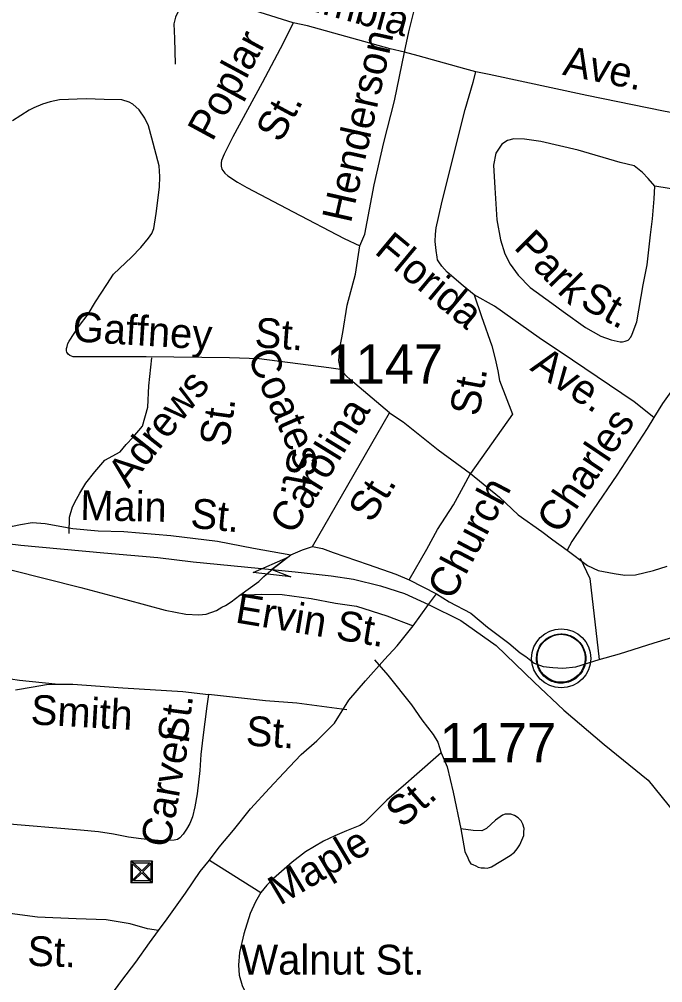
# Model space of a CAD drawing. Extents: x 990631 to 1056237, y 535999 to 585651.
# Drawn here: x 999075 to 1001128, y 556457 to 559531 of the extents above; entities that cross this region are included whole.
import ezdxf

# ---------------------------------------------------------------- set-up
doc = ezdxf.new("R2010")
doc.units = 0
for name, color, linetype in [('Exist Civil Demographics Community CELL', 7, 'Continuous'), ('Exist Civil NCDOT Garage or Maintenance Office CELL', 7, 'Continuous'), ('Exist Railroad Mainline', 7, 'Continuous'), ('Exist Road Non-System Type 51', 7, 'Continuous'), ('Exist Road Non-System Type 51 Label', 7, 'Continuous'), ('Exist Road Primary US Attributed', 7, 'Continuous'), ('Exist Road Secondary Structure Standard Bridge Attributed CELL', 7, 'Continuous'), ('Exist Road Secondary Type 51 Attributed', 7, 'Continuous'), ('Exist Road Secondary Type 51 Label', 7, 'Continuous'), ('Exist Road Secondary Type 51 Number Label', 7, 'Continuous')]:
    doc.layers.add(name, color=color, linetype=linetype)

msp = doc.modelspace()

# ---------------------------------------------------------------- linework, layer by layer
at = {"layer": 'Exist Civil Demographics Community CELL'}
msp.add_lwpolyline([(1000726.5, 557504.3), (1000727.5, 557509.9), (1000729.2, 557516.5), (1000732.2, 557523.7), (1000735.1, 557529.4), (1000738.4, 557535.2), (1000742.2, 557540.3), (1000746.2, 557544.7), (1000750.7, 557549.3), (1000756.3, 557553.9), (1000761.7, 557557.5), (1000766.6, 557560.4), (1000771.6, 557562.8), (1000777.1, 557565.1), (1000782.7, 557567), (1000787.1, 557568.1), (1000791.9, 557568.8), (1000796, 557569.6), (1000802.4, 557569.8), (1000806.8, 557569.7), (1000812.5, 557569.5), (1000817.4, 557568.7), (1000822.3, 557567.7), (1000827.3, 557566.3), (1000832.5, 557564.4), (1000839.1, 557561.5), (1000845.4, 557558), (1000850.5, 557554.4), (1000855.6, 557550.4), (1000858.9, 557547.3), (1000863.1, 557542.9), (1000866.9, 557538.2), (1000870, 557533.6), (1000873.1, 557528.6), (1000875.6, 557523.4), (1000877.6, 557518.4), (1000879.2, 557513.4), (1000880.5, 557508.8), (1000881.6, 557502.8), (1000882.2, 557498.1), (1000882.4, 557492.1), (1000882.3, 557486.3), (1000881.7, 557480.6), (1000880.7, 557475.1), (1000879.1, 557469), (1000877.2, 557463.1), (1000874.9, 557458.1), (1000871.8, 557452.1), (1000868.5, 557446.7), (1000865, 557442), (1000860.8, 557437.3), (1000855.5, 557432.3), (1000850.5, 557428.2), (1000845.5, 557424.8), (1000841.2, 557422.3), (1000834.4, 557419), (1000827.2, 557416.3), (1000821.3, 557414.9), (1000814.7, 557413.6), (1000810.2, 557413.1), (1000805.7, 557412.8), (1000800.2, 557412.8), (1000795.9, 557413.2), (1000790.2, 557414), (1000784.3, 557415.3), (1000779.7, 557416.6), (1000774.6, 557418.5), (1000770, 557420.4), (1000766.1, 557422.7), (1000759.2, 557426.8), (1000753.7, 557431), (1000748.8, 557435.5), (1000744.3, 557440.4), (1000741.1, 557444.3), (1000738.1, 557448.5), (1000734, 557455.6), (1000732.3, 557459.2), (1000730.6, 557463.2), (1000728, 557471.4), (1000726.5, 557478.4), (1000725.8, 557483.6), (1000725.5, 557489.9), (1000725.4, 557494.6), (1000726, 557501.1)], close=True, dxfattribs=at)
for centre, radius in [((1000804.1, 557491.9), 94.3), ((1000803.8, 557492.2), 76.7)]:
    msp.add_circle(centre, radius, dxfattribs=at)
at = {"layer": 'Exist Civil NCDOT Garage or Maintenance Office CELL'}
msp.add_lwpolyline([(999431.6, 556777.1), (999500.4, 556777.1), (999492.3, 556781.9), (999440.2, 556781.9), (999466, 556807.7), (999492.3, 556781.9), (999500.4, 556777.1), (999500.4, 556844.7), (999495, 556836.7), (999495, 556784.7), (999469.2, 556810.9), (999495, 556836.7), (999500.4, 556844.7), (999431.6, 556844.7), (999440.2, 556839.9), (999492.3, 556839.9), (999466, 556814.1), (999440.2, 556839.9), (999431.6, 556844.7), (999431.6, 556777.1), (999437, 556784.7), (999437, 556836.7), (999462.8, 556810.9), (999437, 556784.7)], close=True, dxfattribs=at)
at = {"layer": 'Exist Railroad Mainline'}
for points in [[(997140.9, 558081), (997310, 558071.1), (997508, 558042.4), (997637.8, 558018.6), (997772.5, 557999.8), (997892.8, 557978.5), (998041.3, 557958.6), (998142.7, 557950.4), (998341.9, 557926.4), (998490.9, 557910.1), (998666.3, 557893.3), (998823, 557872), (998983.6, 557865), (999080.3, 557853.5), (999344.9, 557828.8), (999517.6, 557813.4), (999629.8, 557799.5), (999880.8, 557775.2)], [(999880.8, 557775.2), (999955.1, 557767.9), (1000070.1, 557755.2), (1000141.3, 557745.1), (1000227.5, 557723.3), (1000303.8, 557698.6), (1000381, 557663.9)], [(1000381, 557663.9), (1000483.6, 557612.6), (1000596.8, 557532.9), (1000717.6, 557416), (1000812.4, 557326.5), (1000941.2, 557216.6), (1001081.5, 557103.6), (1001167, 556997.5)]]:
    msp.add_lwpolyline(points, dxfattribs=at)
at = {"layer": 'Exist Road Non-System Type 51'}
for p, q in [((999948.9, 559519.4), (999844, 559552.9)), ((999745.8, 558450.8), (999480.5, 558454)), ((999681.8, 556848.5), (999846.4, 556744.9))]:
    msp.add_line(p, q, dxfattribs=at)
for points in [[(999844, 559552.9), (999689.5, 559604), (999657.6, 559609.3), (999643.6, 559607.5), (999631.5, 559602), (999607, 559586.9), (999592.5, 559571.4), (999581.9, 559555.6), (999573.4, 559537.9), (999568.5, 559516), (999571, 559470), (999572.4, 559387.9)], [(999948.9, 559519.4), (999916.8, 559454.4), (999850.4, 559328.5), (999756.7, 559155.5), (999728.8, 559100.5), (999720.2, 559080.6), (999719.8, 559072.6), (999719.4, 559062.8), (999721.2, 559052.6), (999730.8, 559040.4), (999740.6, 559032), (999771.8, 559011), (999801.3, 558994), (999948.8, 558917), (1000112.1, 558831.4), (1000161.4, 558807.8)], [(1000303.9, 559425.6), (1000258.3, 559437.1), (999994.5, 559509.8), (999948.9, 559519.4)], [(1000532.1, 559363.7), (1000496.3, 559373.1), (1000347.7, 559414.1), (1000303.9, 559425.6)], [(1000526.4, 558651.6), (1000491.4, 558680.7), (1000440.8, 558724.4), (1000423.4, 558742.9), (1000413.9, 558757.3), (1000410, 558763.6), (1000408.4, 558771.6), (1000405, 558793.7), (1000402, 558821.8), (1000402.7, 558845.8), (1000405.5, 558865.7), (1000422, 558941.2), (1000470.3, 559133.7), (1000498.1, 559243), (1000523.1, 559330.1), (1000532.1, 559363.7)], [(1001392.9, 559188.9), (1001349, 559196.4), (1001130.4, 559237.8), (1000885.7, 559288), (1000573.8, 559354.5), (1000532.1, 559363.7)], [(999480.5, 558454), (999247, 558454), (999237.1, 558458.4), (999231.2, 558462.7), (999227.3, 558468.8), (999225.6, 558472.8), (999225.8, 558480.8), (999228.1, 558486.8), (999230.3, 558496.7), (999234.7, 558504.4), (999264.2, 558549.6), (999295.6, 558590.6), (999318.8, 558629.8), (999354.7, 558684.7), (999375.8, 558717.9), (999433.7, 558772.1), (999462.7, 558803.1), (999487.7, 558832.2), (999498.3, 558848), (999504.8, 558863.7), (999512.3, 558911.6), (999523.2, 558995.2), (999524.3, 559029.2), (999521.4, 559063.2), (999498.4, 559152.1), (999487.8, 559190.5), (999476.4, 559215), (999457.4, 559241.6), (999437.9, 559260.2), (999426.1, 559266.6), (999402.4, 559273.5), (999346.4, 559275.2), (999288.4, 559277.2), (999204.2, 559274.1), (999174, 559267.1), (999149.7, 559259.8), (999121.4, 559248.8), (999107.1, 559241.2), (999054, 559207.1)], [(1001102.3, 558998.5), (1001081, 559023.3), (1001063.8, 559041.9), (1001036.4, 559062.9), (1000992.6, 559074.3), (1000858, 559112.9), (1000738.7, 559140.7), (1000687, 559148.5), (1000653.1, 559149.6), (1000632.9, 559144.4), (1000614.5, 559133), (1000595.5, 559103.6), (1000588.1, 559065.7), (1000591.9, 558993.6), (1000598.4, 558891.2), (1000610.1, 558826.8), (1000624.8, 558782.3), (1000641.8, 558749.7), (1000666.5, 558714.8), (1000705.3, 558675.6), (1000773.7, 558625.2), (1000810.8, 558598.1), (1000881.2, 558547.6), (1000930.2, 558520), (1000963.8, 558508.7), (1000991.7, 558502), (1000999.7, 558501.6), (1001007.7, 558503.5), (1001017.8, 558507.1), (1001026.2, 558516.7), (1001030.6, 558526.6), (1001045.8, 558566.1), (1001065.8, 558683.5), (1001077.9, 558747.1), (1001089, 558842.9), (1001094.8, 558894.8), (1001100.9, 558958.5), (1001102.3, 558998.5)], [(1001353.3, 558962.2), (1001301.4, 558969.9), (1001148, 558991), (1001102.3, 558998.5)], [(1001353.3, 558962.2), (1001342.9, 558896.4), (1001331.2, 558838.8), (1001318.9, 558773.3), (1001293.3, 558667.9), (1001271.2, 558604.6), (1001247.2, 558545.4), (1001193.1, 558419.1), (1001158.7, 558350.2), (1001127.2, 558305.2), (1001099.7, 558260.1)], [(1000526.4, 558651.6), (1000550, 558582.7), (1000582.9, 558489.6), (1000593.7, 558447.2), (1000602.3, 558408.8), (1000607.3, 558378.7), (1000649.2, 558271.4), (1000515.1, 558081.6)], [(1001099.7, 558260.1), (1001037.2, 558310.2), (1000839.7, 558443), (1000733.9, 558514.6), (1000591.1, 558615.3), (1000526.4, 558651.6)], [(999234.1, 557890), (999235.9, 557942), (999245, 557975.9), (999257.9, 557999.4), (999268.5, 558019), (999287.5, 558050.4), (999316.9, 558087.4), (999348, 558124.4), (999397.4, 558150.7), (999416.3, 558174.1), (999439.2, 558198.2), (999468.8, 558233), (999485.7, 558293.3), (999488.9, 558361), (999498.4, 558450.8)], [(1000100.1, 558413.5), (1000062.4, 558418.9), (999841, 558447.7), (999745.8, 558450.8)], [(1000255.9, 558275.4), (1000299.8, 558246.5), (1000411.7, 558157.3), (1000515.1, 558081.6)], [(1001099.7, 558260.1), (1001078.5, 558224.9), (1000981.5, 558076), (1000905.7, 557966.3), (1000838.4, 557864.7), (1000823.5, 557837.2)], [(1000864.5, 557811.7), (1000895.1, 557746.4), (1000925.5, 557488.8)], [(999190.2, 557409.2), (999076.4, 557421.1), (998988.8, 557434), (998877.3, 557449.7), (998783.9, 557472.8), (998712.4, 557487.2)], [(1000208.3, 557487.4), (1000251.6, 557438), (1000326.6, 557343.2), (1000359, 557296.2), (1000395.5, 557249), (1000410.8, 557224.5), (1000421.5, 557190.1)], [(999063.4, 557391.5), (999119.8, 557401.6), (999162.1, 557408.1), (999190.2, 557409.2)], [(999190.2, 557409.2), (999246.2, 557409.4), (999405.8, 557398), (999597.6, 557385.7), (999679.2, 557376.9)], [(999679.2, 557376.9), (999674.1, 557339), (999660.7, 557239.4), (999655, 557185.5), (999651.1, 557133.8), (999642.8, 557059.9), (999635.4, 557018.1), (999628.4, 556986.4), (999619.5, 556964.6), (999609, 556947), (999598.4, 556931.4), (999588, 556919.6), (999579.9, 556913.9), (999569.9, 556912.3), (999531.6, 556909.5), (999493.8, 556912.9), (999463.9, 556915.7), (999424, 556921.1), (999376.2, 556930.7), (999328.5, 556938.2), (999270.6, 556944.2), (999019.2, 556964.7)], [(1000120, 557328.2), (999960.6, 557349.4), (999860.7, 557356.8), (999679.2, 557376.9)], [(1000421.5, 557190.1), (1000335, 557114.8), (1000308.3, 557091.7), (1000248.4, 557039.7), (1000213.3, 557004.8), (1000186.3, 556977.7), (1000173.9, 556966.2), (1000161.8, 556958.6), (1000119.2, 556941.9), (1000082.5, 556925.2), (1000045.9, 556908.3), (999988.8, 556874.3), (999945.7, 556841.7), (999885.9, 556789.7), (999865.2, 556768.3), (999846.4, 556744.9)], [(1000421.5, 557190.1), (1000440.2, 557145.5), (1000459.4, 557064.7), (1000483.6, 556947.7)], [(1000483.6, 556947.7), (1000497.2, 556875.2), (1000506.4, 556855), (1000510.2, 556844.8), (1000515.8, 556836.6), (1000521.8, 556834.5), (1000531.7, 556830.1), (1000539.6, 556825.8), (1000549.3, 556823.6), (1000559.3, 556823.2), (1000567.5, 556823), (1000575.6, 556824.6), (1000581.6, 556826.5), (1000640.8, 556862.5), (1000655.2, 556874), (1000663.6, 556883.7), (1000672.1, 556897.5), (1000685.1, 556927.1), (1000685.3, 556937.1), (1000685.7, 556949), (1000682.2, 556963.1), (1000676.6, 556973.4), (1000666.8, 556983.6), (1000655.1, 556990.1), (1000643.2, 556994.5), (1000633.2, 556994.9), (1000625.2, 556995.1), (1000617.1, 556991.4), (1000594.6, 556976.1), (1000565.7, 556949.1), (1000551.3, 556941.6), (1000523.3, 556942.5), (1000483.6, 556947.7)], [(999520, 556623.7), (999484.3, 556629), (999428.8, 556644.7), (999353, 556657.2), (999257.1, 556660.6), (999133.4, 556666.7), (998940, 556691.2), (998788.6, 556712.2), (998547.6, 556746.3), (998487.8, 556756.1)], [(999846.4, 556744.9), (999829.4, 556715.4), (999812.2, 556678), (999791.9, 556612.6), (999777.9, 556553), (999774.7, 556513.1), (999777.4, 556481), (999786.4, 556448.6), (999799.6, 556420.4), (999814.3, 556385.6), (999827.8, 556369.4), (999837.6, 556359), (999878.6, 556329.5), (999921.7, 556304.1), (999967.2, 556290.5), (1000015, 556279), (1000080.7, 556272.8)]]:
    msp.add_lwpolyline(points, dxfattribs=at)
at = {"layer": 'Exist Road Primary US Attributed'}
for points in [[(999942.2, 557821.8), (999979.3, 557838.2), (1000011.1, 557848.7)], [(1000011.1, 557848.7), (1000042.8, 557842.7), (1000076.3, 557829.8), (1000188.4, 557791.1), (1000276.5, 557760.5), (1000319.1, 557742.7)], [(999778.9, 557693.6), (999840, 557737.4), (999855.9, 557753.3), (999884.8, 557778.3), (999942.2, 557821.8)], [(998920.3, 557805.6), (999048.5, 557774.4), (999272.3, 557717.9), (999415.4, 557679.8), (999540.7, 557645.5), (999606.6, 557633.2), (999648.2, 557631.2), (999671.8, 557633.3), (999704.2, 557644.3), (999721.4, 557655), (999733.1, 557660.6), (999751.6, 557671.8), (999778.9, 557693.6)], [(1000319.1, 557742.7), (1000406.8, 557697.6)], [(1000406.8, 557697.6), (1000447.1, 557672.6), (1000515.8, 557636.3), (1000569.3, 557591.5), (1000636.9, 557540.6), (1000672.8, 557509.5), (1000691.5, 557497.7), (1000717.6, 557477), (1000746.6, 557466.4), (1000777.3, 557462.9), (1000809.7, 557460.3), (1000851, 557464.7), (1000925.5, 557488.8), (1000989.6, 557506.4), (1001100.1, 557541.5), (1001181.7, 557566), (1001242.2, 557578.3), (1001300.1, 557587.5)]]:
    msp.add_lwpolyline(points, dxfattribs=at)
at = {"layer": 'Exist Road Secondary Structure Standard Bridge Attributed CELL'}
msp.add_lwpolyline([(999942.2, 557752.1), (999821.1, 557766.2), (999933, 557814.5), (999881.4, 557775)], close=True, dxfattribs=at)
at = {"layer": 'Exist Road Secondary Type 51 Attributed'}
for points in [[(1000011.1, 557848.7), (1000255.9, 558275.4), (1000132.4, 558380.2), (1000118.6, 558393.1), (1000100.1, 558413.5), (1000096.8, 558431.8), (1000095, 558441.9), (1000095.5, 558453.8), (1000098.4, 558481.8), (1000108, 558531.4), (1000121, 558619), (1000147.8, 558717.5), (1000161.4, 558807.8), (1000177.5, 558845.4), (1000207.8, 559002.4), (1000238.3, 559137.4), (1000272.8, 559270.3), (1000303.9, 559425.6), (1000318.2, 559491.1), (1000349.8, 559619.1)], [(1000319.1, 557742.7), (1000375.6, 557840.7), (1000409.2, 557903.2), (1000460.1, 557981.3), (1000492.1, 558040.3), (1000515.1, 558081.6), (1000607.3, 558006.2), (1000666.8, 557950.3), (1000742.6, 557897), (1000777.4, 557870.4), (1000823.5, 557837.2), (1000887.8, 557788.5), (1000922, 557771.8), (1000972.9, 557763.1), (1001006.6, 557757.6), (1001040.6, 557758.3), (1001098.4, 557771.8), (1001142.2, 557785.9)], [(998920.3, 557805.6), (998983.6, 557865), (999024.4, 557899.1), (999053.9, 557913.6), (999079.7, 557918.5), (999116.3, 557925.5), (999157.9, 557922.5), (999246.1, 557906.6), (999327.3, 557898.7), (999408.5, 557896.7), (999558.5, 557884.1), (999707.7, 557865.9), (999822.6, 557843.8), (999942.2, 557821.8)], [(999778.9, 557693.6), (999849.2, 557696.6), (999914.1, 557696.1), (1000007, 557682.4), (1000084.1, 557668.4), (1000151.2, 557658), (1000248.3, 557627.2), (1000331.5, 557595.5)], [(1000381, 557663.9), (1000406.8, 557697.6)], [(1000331.5, 557595.5), (1000381, 557663.9)], [(999379.7, 556432.2), (999402.8, 556463.6), (999446.8, 556522.1), (999490.8, 556584.6), (999520, 556623.7), (999547.4, 556660.9), (999606, 556743), (999652.4, 556811.4), (999681.8, 556848.5), (999713, 556889.5), (999758.9, 556943.9), (999813.3, 557012.3), (999873.5, 557078.3), (999919.1, 557126.8), (999975.1, 557184.9), (1000024.6, 557229.3), (1000080.5, 557285.6), (1000126.5, 557358.8), (1000180, 557420.2), (1000240.4, 557488.5), (1000281, 557532.1), (1000331.5, 557595.5)]]:
    msp.add_lwpolyline(points, dxfattribs=at)

# ---------------------------------------------------------------- texts
at = {"layer": 'Exist Road Non-System Type 51 Label'}
for s, rotation, p in [('Columbia ', 344.5837, (999786.8, 559618.2)), ('Poplar', 61.5511, (999691.3, 559138.1)), ('Poplar', 61.5511, (999691.3, 559138.1)), ('Ave.', 348.4154, (1000805.6, 559354.6)), ('Ave.', 348.4154, (1000805.6, 559354.6)), ('St.', 61.5511, (999908.8, 559133.5)), ('St.', 61.5511, (999908.8, 559133.5)), ('Florida', 320.2613, (1000205, 558786.1)), ('Florida', 320.2613, (1000205, 558786.1)), ('Park', 314.7247, (1000650, 558801.4)), ('Park', 314.7247, (1000650, 558801.4)), ('St.', 330.6384, (1000859.4, 558616.4)), ('St.', 330.6384, (1000859.4, 558616.4)), ('Gaffney', 356.5084, (999244, 558503.5)), ('Gaffney', 356.5084, (999244, 558503.5)), ('St.', 355.9378, (999824.3, 558485.1)), ('St.', 355.9378, (999824.3, 558485.1)), ('Coates', 293.6984, (999801.6, 558456.1)), ('Coates', 293.6984, (999801.6, 558456.1)), ('Ave.', 326.0874, (1000701.3, 558413.3)), ('Ave.', 326.0874, (1000701.3, 558413.3)), ('Adrews', 51.588, (999424.1, 558032)), ('Adrews', 51.588, (999424.1, 558032)), ('St.', 79.5895, (1000540.9, 558261.4)), ('St.', 79.5895, (1000540.9, 558261.4)), ('St.', 82.0738, (999743.9, 558164.7)), ('St.', 82.0738, (999743.9, 558164.7)), ('Charles', 56.1584, (1000798.6, 557884.7)), ('Charles', 56.1584, (1000798.6, 557884.7)), ('St.', 259.2851, (999937, 558167.8)), ('St.', 259.2851, (999937, 558167.8)), ('St.', 58.3053, (1000200, 557920.5)), ('St.', 58.3053, (1000200, 557920.5)), ('Smith', 356.7702, (999110.4, 557281.7)), ('Smith', 356.7702, (999110.4, 557281.7)), ('St.', 82.3283, (999609.9, 557218)), ('St.', 82.3283, (999609.9, 557218)), ('St.', 356.3387, (999796.3, 557214.2)), ('St.', 356.3387, (999796.3, 557214.2)), ('Carver', 79.9148, (999555.6, 556885.2)), ('Carver', 79.9148, (999555.6, 556885.2)), ('St.', 40.9828, (1000296.2, 556947.8)), ('St.', 40.9828, (1000296.2, 556947.8)), ('Maple', 30.8141, (999906.7, 556701.8)), ('Maple', 30.8141, (999906.7, 556701.8)), ('St.', 358.0081, (999100, 556511.5)), ('St.', 358.0081, (999100, 556511.5))]:
    msp.add_text(s, height=95, rotation=rotation, dxfattribs=at).set_placement(p)
msp.add_text('Walnut St.', height=95, dxfattribs=at).set_placement((999781.4, 556483.1))
msp.add_text('Walnut St.', height=95, dxfattribs=at).set_placement((999781.4, 556483.1))
at = {"layer": 'Exist Road Secondary Type 51 Label'}
for s, rotation, p in [('Henderson', 77.2594, (1000132.9, 558877.7)), ('Henderson', 77.2594, (1000132.9, 558877.7)), ('Carolina', 58.3053, (999949.1, 557882.3)), ('Carolina', 58.3053, (999949.1, 557882.3)), ('Church', 62.2806, (1000456.5, 557673.3)), ('Church', 62.2806, (1000456.5, 557673.3)), ('Main ', 358.7191, (999269.2, 557933.4)), ('St.', 354.4796, (999619.1, 557909.1)), ('St.', 354.4796, (999619.1, 557909.1)), ('Ervin St.', 350.4993, (999761.5, 557606.9)), ('Ervin St.', 350.4993, (999761.5, 557606.9))]:
    msp.add_text(s, height=95, rotation=rotation, dxfattribs=at).set_placement(p)
at = {"layer": 'Exist Road Secondary Type 51 Number Label'}
for s, p in [('1147', (1000055.3, 558368.5)), ('1177', (1000416.1, 557160.7))]:
    msp.add_text(s, height=125, dxfattribs=at).set_placement(p)

doc.saveas('drawing.dxf')
